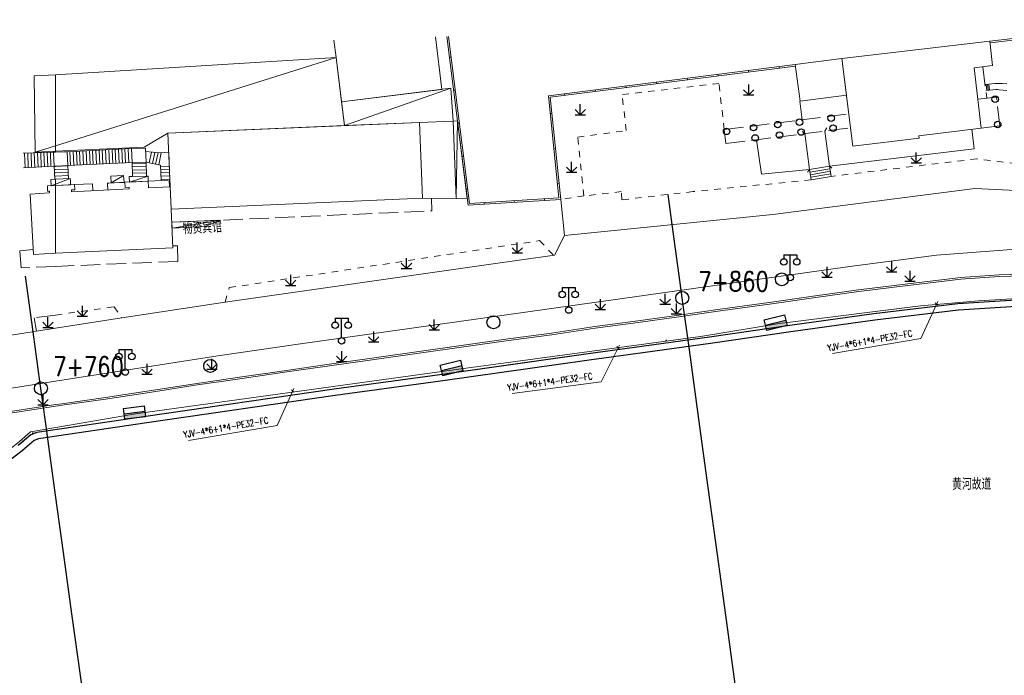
# Model space of a CAD drawing. Extents: x 39508475 to 39522402, y 3783947 to 3795549.
# Tile 288 of 323: x 39516744 to 39516896, y 3793995 to 3794097. Entities that reach past the tile are written whole.
import ezdxf
from ezdxf.enums import TextEntityAlignment as Align

# ---------------------------------------------------------------- set-up
doc = ezdxf.new("R2010")
doc.units = 0
doc.header["$PDSIZE"] = 0.2
doc.linetypes.add('X0', pattern=[4, 3, -1])
doc.linetypes.add('X6', pattern=[2, 1, -1])
doc.layers.get('0').update_dxf_attribs({"linetype": 'CONTINUOUS'})
for name, color, linetype in [('DLSS', 4, 'CONTINUOUS'), ('JCDL_DMX_F', 30, 'CONTINUOUS'), ('JCDL_JMDD_F', 231, 'CONTINUOUS'), ('JCDL_JMDX_F', 231, 'CONTINUOUS'), ('JCDL_JTD_F', 100, 'CONTINUOUS'), ('JCDL_JTX_F', 100, 'CONTINUOUS'), ('JCDL_SXX_F', 5, 'CONTINUOUS'), ('JMD', 6, 'CONTINUOUS'), ('SXSS', 5, 'CONTINUOUS'), ('ZBTZ', 3, 'CONTINUOUS'), ('zdh', 7, 'CONTINUOUS'), ('拆迁面积', 10, 'CONTINUOUS'), ('断面线', 2, 'CONTINUOUS')]:
    doc.layers.add(name, color=color, linetype=linetype)
for name, color, linetype, lineweight in [('JCDL_JMDX', 1, 'CONTINUOUS', 0), ('JCDL_ZBX_F', 7, 'CONTINUOUS', 0), ('TEXTL_ZJ', 7, 'CONTINUOUS', 0), ('道路照明-管道', 40, 'CONTINUOUS', 18)]:
    doc.layers.add(name, color=color, linetype=linetype, lineweight=lineweight)
doc.styles.add('HZ', font='rs', dxfattribs={"width": 0.8, "bigfont": 'hztxt'})
doc.linetypes.add('FENCELINE2', pattern='A,6.35,-2.54,[132,ltypeshp.shx,S=2.54,R=0,X=-2.54,Y=0],-2.54,25.4', length=36.83)
doc.linetypes.add('X35', pattern='A,2,[150,AAA.SHX,S=1,R=0,X=0,Y=1],2,[177,AAA.SHX,S=1,R=0,X=0,Y=0.8],1e-09', length=4)
doc.linetypes.add('ZIGZAG', pattern='A,0.00254,-5.08,[131,ltypeshp.shx,S=5.08,R=0,X=-5.08,Y=0],-10.16,[131,ltypeshp.shx,S=5.08,R=180,X=5.08,Y=0],-5.08', length=20.32254)

# ---------------------------------------------------------------- blocks, each defined once
blk = doc.blocks.new('9530003')
at = {"color": 0}
for p, q in [((0, 0), (0, 1.6)), ((-0.8, 0), (0.8, 0))]:
    blk.add_line(p, q, dxfattribs=at)
at = {"color": 0, "linetype": 'Continuous'}
for points in [[(0, 0), (-0.8, 0.8)], [(0, 0), (0.8, 0.8)]]:
    blk.add_lwpolyline(points, dxfattribs=at)
blk = doc.blocks.new('3273002')
at = {"color": 0, "linetype": 'Continuous'}
blk.add_circle((0, 0), 0.5, dxfattribs=at)
blk = doc.blocks.new('5820000')
at = {"color": 0, "linetype": 'Continuous'}
blk.add_circle((0, 0), 1, dxfattribs=at)
blk = doc.blocks.new('3521000')
at = {"color": 0}
for p, q in [((-1, 3.5), (1, 3.5)), ((0, 0.5), (0, 3.5))]:
    blk.add_line(p, q, dxfattribs=at)
at = {"color": 0, "linetype": 'Continuous', "flags": 128}
for points in [[(-1, 3.5), (-1, 2.9)], [(1, 3.5), (1, 2.9)]]:
    blk.add_lwpolyline(points, dxfattribs=at)
at = {"color": 0}
for centre in [(-1, 2.4), (1, 2.4), (0, 0)]:
    blk.add_circle(centre, 0.5, dxfattribs=at)
blk = doc.blocks.new('控制箱')
at = {"layer": '拆迁面积', "ltscale": 0.1}
blk.add_hatch(color=3, dxfattribs=at).paths.add_polyline_path([(39516847.8, 3790949.3), (39516847.8, 3790957.8), (39516815.7, 3790957.8), (39516815.7, 3790949.3)])
at = {"layer": '拆迁面积', "color": 3, "ltscale": 0.1}
blk.add_line((39516815.7, 3790957.8), (39516847.8, 3790957.8), dxfattribs=at)
blk.add_lwpolyline([(39516815.7, 3790966.3), (39516847.8, 3790966.3), (39516847.8, 3790949.3), (39516815.7, 3790949.3)], close=True, dxfattribs=at)

msp = doc.modelspace()

# ---------------------------------------------------------------- linework, layer by layer
at = {"layer": 'DLSS', "linetype": 'X6', "lineweight": 0}
for points in [[(39516852.41855, 3794086.70274), (39516837.469, 3794084.985)], [(39516853.238, 3794079.571), (39516852.41855, 3794086.70274)], [(39516896.85791, 3794086.61741), (39516896.17121, 3794086.66893), (39516895.484, 3794086.713), (39516895.24853, 3794086.71847), (39516895.01326, 3794086.70725), (39516894.54465, 3794086.6599), (39516894.078, 3794086.596)], [(39516894.22, 3794085.669), (39516894.70395, 3794085.71543), (39516895.18931, 3794085.74351), (39516895.45095, 3794085.74446), (39516895.712, 3794085.727), (39516896.28664, 3794085.66602), (39516896.86082, 3794085.60077)], [(39516838.10916, 3794079.41367), (39516837.469, 3794084.985)], [(39516831.573, 3794069.335), (39516830.608, 3794078.413), (39516838.10916, 3794079.41367)], [(39516907.418, 3794073.71), (39516900.293, 3794074.079), (39516892.248, 3794075.07), (39516869.757, 3794072.357)], [(39516866.6317, 3794071.81903), (39516848.426, 3794070.003), (39516837.434, 3794068.74), (39516837.348, 3794070.001), (39516831.573, 3794069.335), (39516827.99641, 3794068.77778)], [(39516776.196, 3794052.948), (39516776.81375, 3794055.18396), (39516824.73858, 3794062.43823), (39516826.88597, 3794060.16977)], [(39516750, 3794050.95244), (39516759.04191, 3794052.22028), (39516760.16332, 3794050.51729)]]:
    msp.add_lwpolyline(points, dxfattribs=at)
at = {"layer": 'DLSS', "linetype": 'Continuous', "lineweight": 20}
for points in [[(39516914.26752, 3794069.41587), (39516891.952, 3794070.475), (39516860.764, 3794066.489), (39516828.569, 3794063.228), (39516827.99392, 3794068.80192)], [(39516827.01399, 3794060.18801), (39516828.569, 3794063.228)], [(39516911.27235, 3794061.3304), (39516909.506, 3794061.406), (39516900.32599, 3794061.293), (39516886.02499, 3794060.187), (39516872.61801, 3794058.44601), (39516787.43799, 3794046.43101), (39516775.032, 3794044.673), (39516750, 3794040.72542)], [(39516827.01399, 3794060.18801), (39516816.83073, 3794058.73719)], [(39516816.83073, 3794058.73719), (39516776.196, 3794052.948)], [(39516776.196, 3794052.948), (39516760.206, 3794050.524)], [(39516760.206, 3794050.524), (39516750, 3794048.91951)], [(39516750, 3794048.91951), (39516730.316, 3794045.82499), (39516725.32, 3794045.01399), (39516720.116, 3794044.172), (39516695.587, 3794040.28299), (39516678.69, 3794038.217), (39516674.735, 3794037.77), (39516654.527, 3794035.729), (39516631.84199, 3794033.66301), (39516623.682, 3794032.953), (39516595.568, 3794030.664), (39516583.43911, 3794029.59361), (39516572.271, 3794028.608), (39516514.957, 3794023.983), (39516502.695, 3794022.981), (39516500, 3794022.76633)], [(39516750, 3794040.72542), (39516729.56616, 3794037.50298), (39516710.20101, 3794034.26101), (39516705.34099, 3794033.51501), (39516688.53899, 3794031.179), (39516652.549, 3794027.439), (39516634.80101, 3794025.796), (39516592.792, 3794022.28499), (39516583.922, 3794021.48701), (39516548.51299, 3794018.342), (39516500, 3794014.57177)]]:
    msp.add_lwpolyline(points, dxfattribs=at)
at = {"layer": 'JCDL_DMX_F', "color": 3, "linetype": 'X35', "lineweight": 0}
for points in [[(39516865.27263, 3794081.09615), (39516864.90954, 3794083.96123)], [(39516891.47624, 3794079.62358), (39516891.84, 3794076.607)], [(39516858.968, 3794072.678), (39516858.23895, 3794078.01112)], [(39516891.84, 3794076.607), (39516869.484, 3794073.943)], [(39516866.40573, 3794073.40366), (39516858.968, 3794072.678)], [(39516750, 3794036.8759), (39516751.00007, 3794037.01369), (39516757.72293, 3794037.96086), (39516764.50853, 3794039.00198), (39516771.52628, 3794040.10526), (39516778.43367, 3794041.11454), (39516785.32715, 3794042.10843), (39516792.26647, 3794043.13345), (39516799.22197, 3794044.0803), (39516806.13135, 3794045.07422), (39516813.02469, 3794046.03678), (39516819.91704, 3794047.03051), (39516826.62287, 3794047.91488), (39516833.31273, 3794048.90878), (39516839.92339, 3794049.79299), (39516845.87787, 3794050.64616), (39516853.02039, 3794051.67112), (39516860.2277, 3794052.61812), (39516866.99664, 3794053.62778), (39516874.01185, 3794054.60551), (39516881.18462, 3794055.47385), (39516888.50119, 3794056.34254), (39516889.76418, 3794056.49831), (39516895.68992, 3794056.91224), (39516902.82935, 3794057.10776)], [(39516740.0139, 3794035.33355), (39516750, 3794036.8759)]]:
    msp.add_lwpolyline(points, dxfattribs=at)
at = {"layer": 'JCDL_JMDX', "color": 6, "linetype": 'Continuous', "lineweight": 0}
for points in [[(39516894.2839, 3794092.96187), (39516922.55414, 3794096.27956)], [(39516810.4246, 3794093.92511), (39516813.69101, 3794067.88701)], [(39516750, 3794077.07115), (39516793.31, 3794090.682)], [(39516864.19291, 3794089.616), (39516826.0933, 3794084.78763)], [(39516794.62377, 3794080.19284), (39516811.02046, 3794085.96158)], [(39516893.79309, 3794085.61752), (39516893.68088, 3794086.54811)], [(39516893.99165, 3794085.64146), (39516893.87944, 3794086.57206)], [(39516894.19022, 3794085.66541), (39516894.078, 3794086.596)], [(39516827.99392, 3794068.80192), (39516826.36705, 3794084.57033)], [(39516811.87201, 3794068.919), (39516812.05614, 3794080.91933)], [(39516746.83572, 3794076.07673), (39516750, 3794077.07115)], [(39516751.27236, 3794076.14455), (39516750, 3794076.09789)], [(39516751.80055, 3794076.16976), (39516751.27236, 3794076.14455)], [(39516761.7037, 3794076.64239), (39516751.80055, 3794076.16976)], [(39516751.903, 3794074.02299), (39516751.80055, 3794076.16976)], [(39516752.2145, 3794076.18951), (39516752.31699, 3794074.04201)], [(39516752.71393, 3794076.21335), (39516752.81647, 3794074.06496)], [(39516753.21336, 3794076.23718), (39516753.31594, 3794074.08791)], [(39516753.7128, 3794076.26102), (39516753.81541, 3794074.11085)], [(39516754.21223, 3794076.28486), (39516754.31489, 3794074.1338)], [(39516754.71166, 3794076.30869), (39516754.81436, 3794074.15675)], [(39516755.21109, 3794076.33253), (39516755.31384, 3794074.1797)], [(39516755.71052, 3794076.35636), (39516755.81331, 3794074.20264)], [(39516756.20995, 3794076.3802), (39516756.31278, 3794074.22559)], [(39516756.70939, 3794076.40403), (39516756.81226, 3794074.24854)], [(39516757.20882, 3794076.42787), (39516757.31173, 3794074.27148)], [(39516757.70825, 3794076.45171), (39516757.8112, 3794074.29443)], [(39516758.20768, 3794076.47554), (39516758.31068, 3794074.31738)], [(39516758.70711, 3794076.49938), (39516758.81015, 3794074.34032)], [(39516759.20654, 3794076.52321), (39516759.30963, 3794074.36327)], [(39516759.70597, 3794076.54705), (39516759.8091, 3794074.38622)], [(39516760.20541, 3794076.57088), (39516760.30857, 3794074.40916)], [(39516760.70484, 3794076.59472), (39516760.80805, 3794074.43211)], [(39516761.20427, 3794076.61855), (39516761.30752, 3794074.45506)], [(39516763.86101, 3794076.72599), (39516761.7037, 3794076.64239)], [(39516761.7037, 3794076.64239), (39516761.807, 3794074.478)], [(39516763.978, 3794074.572), (39516763.86101, 3794076.72599)], [(39516763.88924, 3794076.2061), (39516766.124, 3794075.977)], [(39516764.46718, 3794074.46857), (39516764.81451, 3794076.11125)], [(39516749.69787, 3794076.08681), (39516744.97194, 3794075.9135)], [(39516745.20089, 3794075.92189), (39516745.28306, 3794073.68133)], [(39516745.70056, 3794075.94022), (39516745.78241, 3794073.70837)], [(39516746.20022, 3794075.95854), (39516746.28175, 3794073.73541)], [(39516746.69989, 3794075.97686), (39516746.78109, 3794073.76246)], [(39516747.19955, 3794075.99519), (39516747.28044, 3794073.7895)], [(39516747.69921, 3794076.01351), (39516747.77978, 3794073.81654)], [(39516748.19888, 3794076.03184), (39516748.27913, 3794073.84358)], [(39516748.69854, 3794076.05016), (39516748.77847, 3794073.87062)], [(39516749.19821, 3794076.06848), (39516749.27782, 3794073.89766)], [(39516750, 3794076.09789), (39516749.69787, 3794076.08681)], [(39516749.69787, 3794076.08681), (39516749.80101, 3794073.92599)], [(39516764.95636, 3794074.36513), (39516765.31473, 3794076.05997)], [(39516765.44555, 3794074.2617), (39516765.81494, 3794076.00869)], [(39516765.93473, 3794074.15826), (39516766.323, 3794075.99454)], [(39516766.124, 3794075.977), (39516767.45765, 3794076.09453)], [(39516767.45765, 3794076.09453), (39516767.6394, 3794071.79278)], [(39516749.80101, 3794073.92599), (39516745.03871, 3794073.6681)], [(39516749.80101, 3794073.92599), (39516750, 3794073.93518)], [(39516749.89428, 3794071.8967), (39516749.80101, 3794073.92599)], [(39516749.80245, 3794073.89459), (39516750, 3794073.90367)], [(39516749.82541, 3794073.39511), (39516750, 3794073.40314)], [(39516750, 3794073.93518), (39516751.903, 3794074.02299)], [(39516750, 3794073.90367), (39516751.90446, 3794073.99121)], [(39516750, 3794073.40314), (39516751.92742, 3794073.49173)], [(39516761.807, 3794074.478), (39516751.903, 3794074.02299)], [(39516751.99631, 3794071.99333), (39516751.903, 3794074.02299)], [(39516761.807, 3794074.478), (39516763.978, 3794074.572)], [(39516761.862, 3794072.333), (39516761.807, 3794074.478)], [(39516761.81074, 3794074.33234), (39516763.98109, 3794074.38798)], [(39516761.82355, 3794073.83251), (39516763.9895, 3794073.88803)], [(39516761.83637, 3794073.33267), (39516763.99791, 3794073.38809)], [(39516763.978, 3794074.572), (39516766.215, 3794074.099)], [(39516764.01505, 3794072.36921), (39516763.978, 3794074.572)], [(39516766.215, 3794074.099), (39516766.31591, 3794071.72972)], [(39516766.22409, 3794073.88566), (39516767.54859, 3794073.94207)], [(39516766.24536, 3794073.38611), (39516767.5697, 3794073.44251)], [(39516869.55344, 3794073.53961), (39516866.47358, 3794073.00946)], [(39516869.62129, 3794073.14541), (39516866.54144, 3794072.61526)], [(39516749.84837, 3794072.89564), (39516750, 3794072.90261)], [(39516749.87133, 3794072.39617), (39516750, 3794072.40208)], [(39516750, 3794072.90261), (39516751.95038, 3794072.99226)], [(39516750, 3794072.40208), (39516751.97335, 3794072.49279)], [(39516750, 3794071.15702), (39516752.25, 3794072.00501)], [(39516758.60157, 3794071.34617), (39516760.506, 3794072.49)], [(39516761.38457, 3794071.47633), (39516764.29999, 3794072.374)], [(39516761.84918, 3794072.83283), (39516764.00632, 3794072.88814)], [(39516766.26664, 3794072.88656), (39516767.5908, 3794072.94296)], [(39516766.28791, 3794072.38702), (39516767.61191, 3794072.44341)], [(39516766.30919, 3794071.88747), (39516767.63302, 3794071.94385)], [(39516869.68915, 3794072.7512), (39516866.60929, 3794072.22105)], [(39516869.757, 3794072.357), (39516866.67715, 3794071.82685)], [(39516749.31876, 3794070.90027), (39516750, 3794071.15702)], [(39516813.69101, 3794067.88701), (39516827.99392, 3794068.80192)], [(39516775.52255, 3794065.59657), (39516767.9741, 3794064.34541)]]:
    msp.add_lwpolyline(points, dxfattribs=at)
at = {"layer": 'JCDL_JMDX', "color": 6, "linetype": 'X0', "lineweight": 0}
for points in [[(39516893.17761, 3794089.28095), (39516893.76443, 3794084.41452)], [(39516895.286, 3794084.598), (39516892.39436, 3794084.24931)], [(39516895.774, 3794080.183), (39516895.286, 3794084.598)], [(39516853.238, 3794079.571), (39516872.47502, 3794082.00891)], [(39516853.472, 3794077.407), (39516853.238, 3794079.571)], [(39516853.472, 3794077.407), (39516872.74863, 3794079.84993)], [(39516892.931, 3794079.799), (39516895.774, 3794080.183)], [(39516764.307, 3794071.634), (39516767.53899, 3794071.788), (39516767.59408, 3794070.73401)], [(39516752.92977, 3794071.082), (39516755.67383, 3794071.22573), (39516755.72873, 3794070.11368)], [(39516760.71099, 3794071.43999), (39516758.21346, 3794071.3289), (39516757.98568, 3794071.32018), (39516758.04764, 3794070.23511)], [(39516767.92915, 3794065.2624), (39516807.89047, 3794067.02104), (39516808.11441, 3794067.03323), (39516808.03189, 3794068.97104)], [(39516750, 3794058.46163), (39516744.68099, 3794058.213), (39516744.48099, 3794060.851), (39516746.53345, 3794061.04791)], [(39516768.10796, 3794061.61505), (39516768.80297, 3794061.61505), (39516768.87196, 3794059.22595), (39516750, 3794058.46163)]]:
    msp.add_lwpolyline(points, dxfattribs=at)
at = {"layer": 'JCDL_JMDX', "color": 6, "lineweight": 0}
for points in [[(39516750, 3794033.2917), (39516763.94583, 3794035.30681), (39516793.03509, 3794039.51869), (39516809.30863, 3794041.71016), (39516819.94564, 3794043.1888), (39516832.25034, 3794044.98047), (39516839.40528, 3794045.93308), (39516850.95915, 3794047.5393), (39516863.36478, 3794049.3295), (39516876.35293, 3794051.13861), (39516889.31503, 3794052.69145), (39516899.91105, 3794053.35368), (39516907.73784, 3794053.54439), (39516908.37351, 3794053.50145)], [(39516744.23337, 3794030.7888), (39516744.48292, 3794031.00102), (39516744.72914, 3794031.21711), (39516744.97195, 3794031.43702), (39516745.211, 3794031.66101), (39516746.153, 3794032.43101), (39516747.094, 3794032.81399), (39516750, 3794033.2917)]]:
    msp.add_lwpolyline(points, dxfattribs=at)
at = {"layer": 'JCDL_JMDX_F', "linetype": 'Continuous', "lineweight": 0}
for points in [[(39516894.25586, 3794093.2103), (39516922.65102, 3794096.54265)], [(39516810.67562, 3794093.9326), (39516813.90978, 3794068.15151)], [(39516810.8236, 3794090.74453), (39516811.07165, 3794090.77565)], [(39516864.22434, 3794089.36799), (39516826.36705, 3794084.57033)], [(39516856.97856, 3794088.70173), (39516857.00999, 3794088.45371)], [(39516861.71274, 3794089.30169), (39516861.74417, 3794089.05368)], [(39516842.77601, 3794086.90184), (39516842.80744, 3794086.65382)], [(39516847.5102, 3794087.5018), (39516847.54163, 3794087.25379)], [(39516852.24438, 3794088.10176), (39516852.27581, 3794087.85375)], [(39516811.46265, 3794085.65029), (39516811.71071, 3794085.6814)], [(39516833.30765, 3794085.70191), (39516833.33908, 3794085.45389)], [(39516838.04183, 3794086.30187), (39516838.07326, 3794086.05386)], [(39516894.078, 3794086.596), (39516893.50964, 3794086.52746)], [(39516894.22, 3794085.669), (39516893.62186, 3794085.59687)], [(39516827.71857, 3794069.03481), (39516826.0933, 3794084.78763)], [(39516828.57347, 3794085.10195), (39516828.6049, 3794084.85393)], [(39516826.62362, 3794082.08353), (39516826.37494, 3794082.05787)], [(39516812.10171, 3794080.55605), (39516812.34977, 3794080.58716)], [(39516827.18049, 3794076.68612), (39516826.93181, 3794076.66047)], [(39516812.74077, 3794075.46181), (39516812.98882, 3794075.49292)], [(39516866.67715, 3794071.82685), (39516866.40415, 3794073.41285)], [(39516869.48558, 3794073.93381), (39516866.40573, 3794073.40366)], [(39516869.757, 3794072.357), (39516869.484, 3794073.943)], [(39516813.37983, 3794070.36756), (39516813.62788, 3794070.39868)], [(39516827.73735, 3794071.28872), (39516827.48867, 3794071.26306)], [(39516813.90978, 3794068.15151), (39516827.71857, 3794069.03481)], [(39516820.84246, 3794068.34446), (39516820.8265, 3794068.59395)], [(39516825.49902, 3794068.64233), (39516825.48306, 3794068.89182)], [(39516816.18591, 3794068.0466), (39516816.16995, 3794068.29609)]]:
    msp.add_lwpolyline(points, dxfattribs=at)
at = {"layer": 'JCDL_JTX_F', "linetype": 'Continuous', "lineweight": 0}
for points in [[(39516865.70089, 3794078.95677), (39516865.24944, 3794079.29153)], [(39516869.0602, 3794079.84138), (39516868.77493, 3794079.34634)], [(39516868.77493, 3794079.34634), (39516869.484, 3794073.943)], [(39516866.40573, 3794073.40366), (39516865.70089, 3794078.95677)], [(39516866.09363, 3794073.01303), (39516866.40573, 3794073.40366)], [(39516869.484, 3794073.943), (39516869.87463, 3794073.6309)]]:
    msp.add_lwpolyline(points, dxfattribs=at)
at = {"layer": 'JCDL_SXX_F', "linetype": 'Continuous', "lineweight": 0}
for points in [[(39516902.82174, 3794057.35764), (39516895.67778, 3794057.162), (39516889.74015, 3794056.74724), (39516888.47116, 3794056.59073), (39516881.15486, 3794055.72208), (39516873.97957, 3794054.85343), (39516866.96094, 3794053.87522), (39516860.19298, 3794052.8657), (39516852.98635, 3794051.9188), (39516845.84239, 3794050.89363), (39516839.88909, 3794050.04063), (39516833.27779, 3794049.15633), (39516826.58816, 3794048.16247), (39516819.88286, 3794047.27817), (39516812.98957, 3794046.28431), (39516806.09627, 3794045.32175), (39516799.18731, 3794044.32788), (39516792.23135, 3794043.38098), (39516785.29105, 3794042.35581), (39516778.39775, 3794041.36195), (39516771.48879, 3794040.35244), (39516764.47016, 3794039.24902), (39516757.68653, 3794038.2082), (39516750.96557, 3794037.2613), (39516750, 3794037.12826)], [(39516750, 3794037.12826), (39516739.97702, 3794035.58081)]]:
    msp.add_lwpolyline(points, dxfattribs=at)
at = {"layer": 'JCDL_ZBX_F', "color": 114, "linetype": 'X0', "lineweight": 0, "true_color": 0x009944}
msp.add_lwpolyline([(39516750, 3794050.95244), (39516746.70001, 3794050.51), (39516747.02361, 3794048.45159)], dxfattribs=at)
at = {"layer": 'JMD', "color": 6, "linetype": 'Continuous', "lineweight": 0}
for points in [[(39516808.6378, 3794093.8718), (39516809.65846, 3794085.79099), (39516794.16565, 3794083.85052), (39516793.31, 3794090.682), (39516792.96908, 3794093.40432)], [(39516891.80753, 3794089.11574), (39516892.931, 3794079.799), (39516883.303, 3794078.638), (39516883.348, 3794078.259), (39516873.106, 3794077.03), (39516871.3953, 3794090.52876), (39516894.25586, 3794093.2103), (39516894.679, 3794089.462), (39516891.80753, 3794089.11574)], [(39516763.692, 3794076.854), (39516750, 3794076.24898), (39516750, 3794088.04574), (39516793.31, 3794090.682), (39516794.62377, 3794080.19284), (39516767.33345, 3794079.03374), (39516763.692, 3794076.854)], [(39516871.3953, 3794090.52876), (39516872.11193, 3794084.87399), (39516864.97263, 3794083.96923), (39516864.19291, 3794089.616), (39516871.3953, 3794090.52876)], [(39516750, 3794076.24898), (39516746.83572, 3794076.07673), (39516746.67158, 3794087.86807), (39516750, 3794088.04574), (39516750, 3794076.24898)], [(39516811.02046, 3794085.96158), (39516811.3917, 3794080.89268), (39516806.164, 3794080.68299), (39516794.62377, 3794080.19284), (39516794.16565, 3794083.85052), (39516811.02046, 3794085.96158)], [(39516806.164, 3794080.68299), (39516806.63301, 3794068.99), (39516767.82901, 3794067.305), (39516767.33345, 3794079.03374), (39516806.164, 3794080.68299)], [(39516811.3917, 3794080.89268), (39516811.87201, 3794068.919), (39516806.63301, 3794068.99), (39516806.164, 3794080.68299), (39516811.3917, 3794080.89268)], [(39516812.05614, 3794080.91933), (39516813.56442, 3794068.89607), (39516811.87201, 3794068.919), (39516811.3917, 3794080.89268), (39516812.05614, 3794080.91933)], [(39516750, 3794070.9346), (39516749.31876, 3794070.90027), (39516749.26999, 3794071.86799), (39516750, 3794071.90156), (39516750, 3794070.9346)], [(39516752.32007, 3794071.05152), (39516750, 3794070.9346), (39516750, 3794071.90156), (39516752.25, 3794072.00501), (39516752.316, 3794071.68901), (39516752.32007, 3794071.05152)], [(39516764.307, 3794071.634), (39516764.36286, 3794070.56515), (39516767.68393, 3794070.7387), (39516767.82901, 3794067.305), (39516768.121, 3794061.349), (39516750, 3794060.48438), (39516750, 3794070.9346), (39516752.925, 3794071.082), (39516752.953, 3794070.292), (39516752.45412, 3794070.26593), (39516752.47095, 3794069.94368), (39516761.37501, 3794070.409), (39516761.3604, 3794070.68832), (39516760.742, 3794070.656), (39516760.71099, 3794071.43999), (39516764.307, 3794071.634)], [(39516760.506, 3794072.49), (39516760.56939, 3794071.43395), (39516758.60157, 3794071.34617), (39516758.54, 3794072.372), (39516760.506, 3794072.49)], [(39516764.29999, 3794072.374), (39516764.307, 3794071.634), (39516761.38457, 3794071.47633), (39516761.33899, 3794072.321), (39516761.862, 3794072.333), (39516764.01505, 3794072.36921), (39516764.29999, 3794072.374)], [(39516750, 3794070.9346), (39516750, 3794060.48438), (39516746.57145, 3794060.32079), (39516746.086, 3794069.60999), (39516749.04401, 3794069.80101), (39516749.03018, 3794070.06529), (39516748.77099, 3794070.053), (39516748.738, 3794070.871), (39516750, 3794070.9346)], [(39516775.52255, 3794065.59657), (39516773.06799, 3794064.59514), (39516767.9741, 3794064.34541), (39516767.92915, 3794065.2624), (39516775.52255, 3794065.59657)]]:
    msp.add_lwpolyline(points, dxfattribs=at)
at = {"layer": 'SXSS', "flags": 128}
msp.add_lwpolyline([(39516899.91105, 3794053.35368), (39516889.31503, 3794052.69145), (39516876.35293, 3794051.13861), (39516863.36478, 3794049.3295), (39516850.95915, 3794047.5393), (39516839.40528, 3794045.93308), (39516832.25034, 3794044.98047), (39516809.30863, 3794041.71016), (39516793.03509, 3794039.51869), (39516763.94583, 3794035.30681), (39516747.094, 3794032.81399), (39516746.153, 3794032.43101), (39516744.23337, 3794030.7888)], dxfattribs=at)
at = {"layer": 'SXSS', "color": 6, "linetype": 'FENCELINE2', "ltscale": 0.1, "flags": 128}
msp.add_lwpolyline([(39517075.90162, 3794016.60563), (39517071.52075, 3794017.72508, -0.001603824), (39517071.51454, 3794017.72669), (39517056.58687, 3794021.64339), (39517056.46143, 3794021.65309), (39517056.06672, 3794021.54517), (39517052.02535, 3794020.26807, -0.037606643), (39517051.87912, 3794020.23369), (39517051.03458, 3794020.10111, -0.068867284), (39517050.76045, 3794020.09612), (39517049.85559, 3794020.2046, -0.031111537), (39517049.73331, 3794020.22704), (39517030.10326, 3794025.10833, -0.072018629), (39517029.83792, 3794025.21663), (39517028.78147, 3794025.83747, -0.03810756), (39517028.65649, 3794025.92435), (39517027.69624, 3794026.7067, -0.017365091), (39517027.64396, 3794026.7524), (39517026.0226, 3794028.27229), (39517024.91849, 3794029.19806), (39517024.14067, 3794029.71796), (39516999.75479, 3794035.88603), (39516967.6057, 3794044.03885), (39516949.98319, 3794048.27109), (39516945.71833, 3794048.80345), (39516941.87141, 3794049.28363), (39516919.95033, 3794051.71699), (39516907.71627, 3794052.54357), (39516899.95444, 3794052.35444), (39516889.40577, 3794051.69517), (39516876.4814, 3794050.14685), (39516863.50517, 3794048.3394), (39516851.10198, 3794046.54955, -0.001295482), (39516851.09685, 3794046.54882), (39516839.54297, 3794044.94261, -0.001442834), (39516839.53725, 3794044.94183), (39516832.3869, 3794043.98982), (39516809.44975, 3794040.72017, -0.001933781), (39516809.44209, 3794040.7191), (39516793.17347, 3794038.52829), (39516764.09065, 3794034.31735), (39516747.35944, 3794031.84238), (39516746.67999, 3794031.56584), (39516744.88343, 3794030.02892, -0.014393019), (39516744.83863, 3794029.99277), (39516743.27455, 3794028.80351, -0.019513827), (39516743.21065, 3794028.75874), (39516742.10907, 3794028.04947, -0.015610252), (39516742.05555, 3794028.01733), (39516740.91186, 3794027.37817, -0.013658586), (39516740.86347, 3794027.35283), (39516739.98074, 3794026.92099, -0.019513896), (39516739.90937, 3794026.88946), (39516737.77824, 3794026.04581, -0.029289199), (39516737.66707, 3794026.00917), (39516736.1939, 3794025.61756, -0.061139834), (39516735.95256, 3794025.58412), (39516733.78619, 3794025.55041, -0.022575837), (39516733.69598, 3794025.55307), (39516731.65724, 3794025.70571, -0.020183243), (39516731.57707, 3794025.71497), (39516729.89374, 3794025.97877, -0.02385439), (39516729.80034, 3794025.99801), (39516727.16039, 3794026.67448, -0.02385433), (39516727.06925, 3794026.70253), (39516725.46649, 3794027.28078, -0.004683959), (39516725.44893, 3794027.2873), (39516723.75047, 3794027.93628), (39516702.30899, 3794024.28221, -0.013799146), (39516702.25436, 3794024.27444), (39516662.92836, 3794019.78745, -0.003961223), (39516662.91261, 3794019.78578), (39516590.29894, 3794012.66427, -0.000578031), (39516590.29664, 3794012.66405), (39516563.8343, 3794010.13055, -0.0011802), (39516563.8296, 3794010.13011), (39516500.0906, 3794004.33126, -0.001182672), (39516500.08589, 3794004.33084), (39516469.51525, 3794001.69534), (39516468.62091, 3794001.2676), (39516467.59587, 3793999.98631, -0.053326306), (39516467.44608, 3793999.83529), (39516466.89133, 3793999.38396, -0.280313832), (39516466.04877, 3793998.77503), (39516444.19167, 3793997.04005)], format="xyb", dxfattribs=at)
at = {"layer": 'zdh', "color": 1}
for p in [(39516844.277, 3794047.025, 36.528), (39516746.489, 3794032.733, 36.525)]:
    msp.add_point(p, dxfattribs=at)
at = {"layer": '断面线', "color": 1, "flags": 128}
for points in [[(39516861.90054, 3793943.43617), (39516859.28945, 3793962.42319), (39516857.16906, 3793977.84206), (39516856.7678, 3793980.75992), (39516856.29226, 3793984.21787), (39516856.21584, 3793984.7736), (39516854.94957, 3793993.98149), (39516853.64383, 3794003.47651), (39516852.19626, 3794014.00276), (39516850.77869, 3794024.3109), (39516849.32645, 3794034.87118), (39516847.74876, 3794046.34363), (39516847.64765, 3794047.07893), (39516846.854, 3794052.85007), (39516846.75294, 3794053.58499), (39516846.58935, 3794054.77455), (39516845.19524, 3794064.91206), (39516844.55629, 3794069.55836)], [(39516762.21485, 3793934.31085), (39516759.61289, 3793953.23147), (39516758.04767, 3793964.61333), (39516757.58838, 3793967.95311), (39516757.12308, 3793971.33664), (39516757.02811, 3793972.02727), (39516755.41353, 3793983.76801), (39516753.92467, 3793994.59456), (39516752.51787, 3794004.82435), (39516751.21681, 3794014.28526), (39516750, 3794023.13355), (39516748.6949, 3794032.62382), (39516748.63394, 3794033.06714), (39516747.88628, 3794038.50388), (39516747.73082, 3794039.63432), (39516747.63213, 3794040.35201), (39516746.52897, 3794048.37383), (39516745.35287, 3794056.92607)]]:
    msp.add_lwpolyline(points, dxfattribs=at)
at = {"layer": '断面线'}
for centre in [(39516846.75294, 3794053.58499), (39516747.73082, 3794039.63432)]:
    msp.add_circle(centre, 1, dxfattribs=at)
at = {"layer": '道路照明-管道', "color": 0, "ltscale": 0.1}
for p, q in [((39516883.61368, 3794047.30762), (39516886.21673, 3794053.06063)), ((39516886.21125, 3794052.49194), (39516885.81187, 3794052.85217)), ((39516869.94107, 3794044.98811), (39516883.6159, 3794047.30364)), ((39516834.22065, 3794040.64751), (39516837.04371, 3794046.29581)), ((39516837.01629, 3794045.72776), (39516836.6311, 3794046.10313)), ((39516784.18294, 3794033.88882), (39516786.80178, 3794039.63466)), ((39516820.46872, 3794038.85722), (39516834.22271, 3794040.64345)), ((39516786.79473, 3794039.06599), (39516786.39634, 3794039.42731)), ((39516770.50401, 3794031.60687), (39516784.18514, 3794033.88483))]:
    msp.add_line(p, q, dxfattribs=at)
at = {"layer": '道路照明-管道', "linetype": 'ZIGZAG', "ltscale": 0.05, "flags": 128}
msp.add_lwpolyline([(39516444.65986, 3794005.92928), (39516444.9275, 3793998.01518), (39516464.73229, 3793999.83329), (39516466.01691, 3794000.15412), (39516467.14097, 3794001.5979), (39516468.63971, 3794002.77432), (39516471.10191, 3794003.14864), (39516514.13705, 3794007.16503), (39516563.35722, 3794011.82591), (39516612.50565, 3794016.62724), (39516662.35017, 3794021.41447), (39516705.13751, 3794025.81271), (39516710.84864, 3794026.83368), (39516724.28659, 3794029.24459), (39516727.35261, 3794027.98337), (39516730.8995, 3794027.0825), (39516735.1077, 3794026.84227), (39516738.2939, 3794027.56297), (39516741.84084, 3794029.36471), (39516744.44196, 3794031.41667), (39516746.12523, 3794032.91811), (39516762.35685, 3794035.68077), (39516811.47428, 3794042.48948), (39516849.55475, 3794047.65877), (39516861.75856, 3794049.64069), (39516883.56275, 3794052.35487), (39516892.52019, 3794053.13564), (39516903.60815, 3794053.79627), (39516911.06267, 3794053.85634), (39516922.21169, 3794052.89017), (39516950.10608, 3794049.52693), (39516962.15499, 3794047.06478), (39517004.14157, 3794036.18), (39517024.85956, 3794031.00154), (39517029.84925, 3794026.79748), (39517032.13373, 3794025.89661), (39517048.185, 3794021.99286), (39517048.185, 3794021.99286), (39517048.185, 3794021.99286)], dxfattribs=at)

# ---------------------------------------------------------------- block references
at = {"layer": 'JCDL_JMDD_F'}
for p in [(39516863.434, 3794056.742), (39516829.228, 3794051.71901), (39516794.161, 3794046.97099), (39516760.759, 3794042.149)]:
    msp.add_blockref('3521000', p, dxfattribs=at)
at = {"layer": 'JCDL_JTD_F', "color": 250}
for p in [(39516895.07879, 3794084.26049), (39516861.49349, 3794080.34604), (39516864.86469, 3794080.719), (39516869.73909, 3794081.34288), (39516895.46291, 3794080.3716), (39516853.60588, 3794079.3008), (39516857.7743, 3794079.87682), (39516861.78064, 3794078.73484), (39516865.10061, 3794079.19476), (39516870.04111, 3794079.79976), (39516858.02267, 3794078.28632)]:
    msp.add_blockref('3273002', p, dxfattribs=at)
at = {"layer": 'JCDL_JTD_F'}
for p in [(39516862.133, 3794056.464), (39516817.60301, 3794049.841), (39516773.88, 3794043.101)]:
    msp.add_blockref('5820000', p, dxfattribs=at)
at = {"layer": 'ZBTZ'}
for p in [(39516857.02083, 3794084.92714), (39516831.00698, 3794081.87705), (39516829.67974, 3794072.99199), (39516882.89046, 3794074.4326), (39516821.28849, 3794060.53299), (39516804.17662, 3794058.14968), (39516869.113, 3794056.8039), (39516879.11149, 3794057.60391), (39516786.29375, 3794055.53375), (39516881.92995, 3794056.19132), (39516834.1183, 3794051.8047), (39516844.1168, 3794052.6047), (39516754.12996, 3794050.78141), (39516845.85489, 3794051.15103), (39516748.82264, 3794049.03673), (39516808.45538, 3794048.67212), (39516799.12357, 3794046.80543), (39516774.12732, 3794042.60619), (39516794.18754, 3794043.79074), (39516764.12886, 3794041.80624), (39516748.06464, 3794037.09605)]:
    msp.add_blockref('9530003', p, dxfattribs=at)
at = {"layer": '拆迁面积', "color": 3, "zscale": 0.1}
for p, xscale, yscale, rotation in [((35765799.96766, 2494413.77959), 0.1000000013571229, 0.1000000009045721, 13.62997384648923), ((35765749.92066, 2494406.79719), 0.1000000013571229, 0.1000000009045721, 13.62997384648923), ((35639108.38719, 2943556.59346), 0.1000000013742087, 0.1000000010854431, 6.890934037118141)]:
    msp.add_blockref('控制箱', p, dxfattribs=dict(at, xscale=xscale, yscale=yscale, rotation=rotation))

# ---------------------------------------------------------------- texts
at = {"layer": 'TEXTL_ZJ', "style": 'HZ', "width": 0.8}
for s, height, rotation, p in [('物资宾馆', 1.8, 2.6718619, (39516769.70488, 3794062.87049)), ('YJV-4*6+1*4-PE32-FC', 1, 10.036531, (39516869.33437, 3794045.05504)), ('YJV-4*6+1*4-PE32-FC', 1, 7.8255192, (39516819.86507, 3794038.9475)), ('YJV-4*6+1*4-PE32-FC', 1, 9.8791588, (39516769.8975, 3794031.67547)), ('黄河故道', 1.8, 0.4876338, (39516888.44394, 3794023.39648))]:
    msp.add_text(s, height=height, rotation=rotation, dxfattribs=at).set_placement(p, align=Align.BOTTOM_LEFT)
at = {"layer": '断面线', "linetype": 'Continuous', "style": 'HZ', "width": 0.8}
for s, p in [('7+860', (39516860.11502, 3794056.13527)), ('7+760', (39516760.51826, 3794043.00869))]:
    msp.add_text(s, height=3, dxfattribs=at).set_placement(p, align=Align.MIDDLE_RIGHT)

doc.saveas('drawing.dxf')
